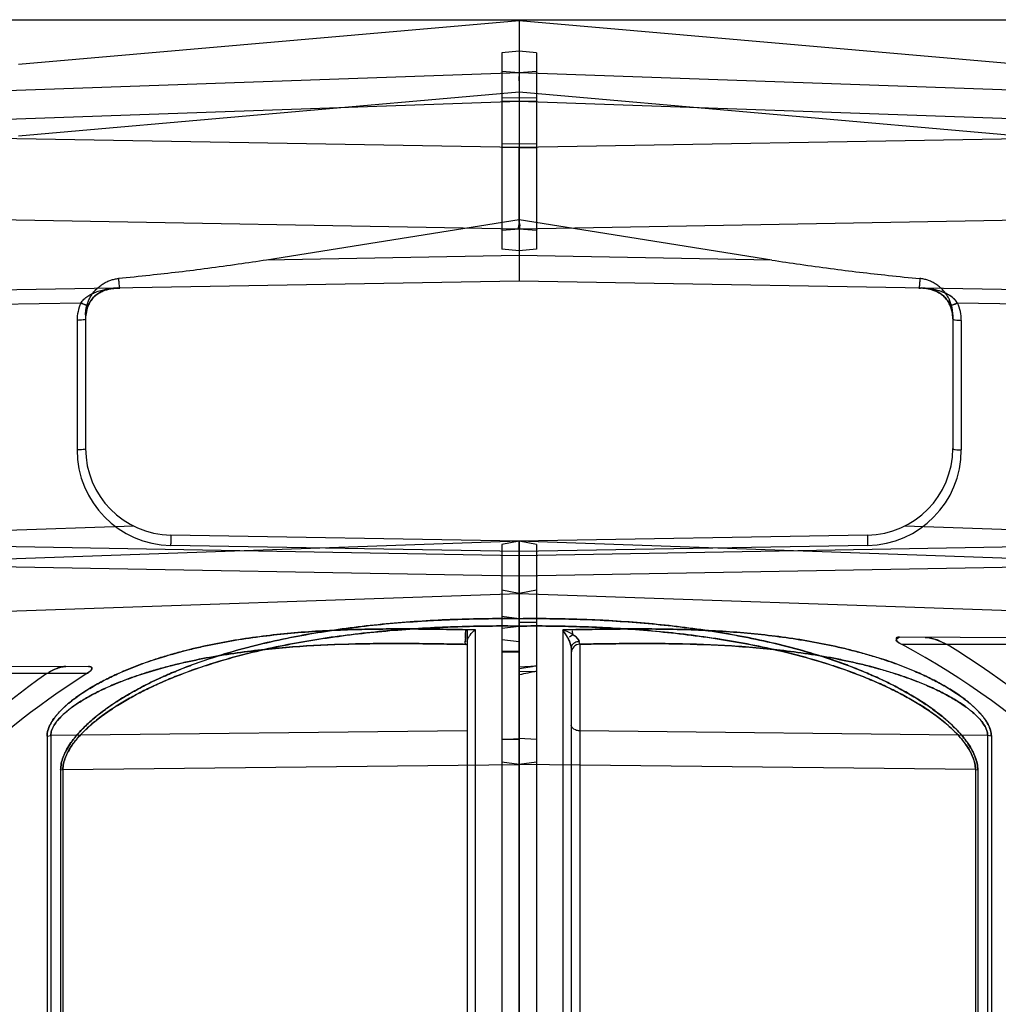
# Model space of a CAD drawing. Header units: millimetres. Extents: x 0 to 297, y 0 to 210.
# Tile 330 of 499: x 144.658 to 145.053, y 160.151 to 160.548. Entities that reach past the tile are written whole.
import ezdxf

# ---------------------------------------------------------------- set-up
doc = ezdxf.new("R2010")
doc.units = ezdxf.units.MM
doc.header["$LTSCALE"] = 16.335
for name, color, linetype in [('INTFCLR_1', 7, 'CONTINUOUS'), ('INTFCLR_144815', 7, 'CONTINUOUS'), ('INTFCLR_72935', 7, 'CONTINUOUS')]:
    doc.layers.add(name, color=color, linetype=linetype)

msp = doc.modelspace()

# ---------------------------------------------------------------- linework, layer by layer
at = {"layer": 'INTFCLR_1', "color": 6, "linetype": 'Continuous'}
for p, q in [((144.8596077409, 160.5479370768), (144.8596077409, 160.4429370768)), ((144.8526077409, 160.5350746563), (144.8526078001, 160.4558035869)), ((144.8596087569, 160.5356754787), (144.8526088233, 160.5350622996)), ((144.8596077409, 160.5260934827), (144.8596077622, 160.5246358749)), ((144.859607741, 160.5236643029), (144.8596077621, 160.5254492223)), ((144.859607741, 160.5236643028), (144.8596077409, 160.5199421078)), ((144.8596077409, 160.5199421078), (144.8596077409, 160.5153751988)), ((144.8596087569, 160.5168925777), (144.8526088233, 160.516786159)), ((144.859607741, 160.484678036), (144.8596077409, 160.4967834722)), ((144.8596077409, 160.4739324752), (144.859607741, 160.484678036)), ((144.8596077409, 160.4665586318), (144.8596077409, 160.4739324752)), ((144.9615588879, 160.4514317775), (144.8596077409, 160.4677021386)), ((144.8596077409, 160.3379370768), (144.8526077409, 160.336702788)), ((144.8526077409, 160.3367027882), (144.8526077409, 157.0716890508)), ((144.8596077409, 157.0934539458), (144.8596077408, 160.3379370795)), ((144.8596077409, 160.3169242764), (144.8526077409, 160.3181585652)), ((144.8596077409, 160.3169242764), (145.131168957, 160.3074411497)), ((144.8596077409, 160.2973561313), (144.8526077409, 160.2981279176))]:
    msp.add_line(p, q, dxfattribs=at)
at = {"layer": 'INTFCLR_1', "color": 9, "linetype": 'Continuous'}
for p, q in [((145.0617086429, 160.530255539), (144.8596077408, 160.5479370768)), ((144.8596077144, 160.5269367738), (144.8526077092, 160.5275491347)), ((145.0788601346, 160.5192806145), (144.8596077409, 160.5269370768)), ((145.0617086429, 160.5014432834), (144.8596077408, 160.5191248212)), ((144.8596077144, 160.5153750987), (144.8526077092, 160.5154815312)), ((145.0775744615, 160.5077636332), (144.8596077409, 160.5153751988)), ((145.0868704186, 160.500750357), (144.8596077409, 160.4967834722)), ((144.8596076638, 160.4967833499), (144.8526076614, 160.4968896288)), ((144.8596079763, 160.4983024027), (144.8526079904, 160.498196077)), ((145.1218946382, 160.4685153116), (144.8596077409, 160.4639370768)), ((144.8596075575, 160.4639391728), (144.8526075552, 160.463326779)), ((144.8596080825, 160.4551909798), (144.8526080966, 160.4558035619)), ((144.9615588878, 160.4514317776), (144.8596077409, 160.4532113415)), ((145.0977299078, 160.4387806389), (144.859607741, 160.4429370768)), ((145.0977299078, 160.4329970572), (145.0365597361, 160.4340647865)), ((145.0346077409, 160.4293063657), (145.0346077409, 160.3753861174)), ((145.0380466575, 160.4270811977), (145.0380466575, 160.3747784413)), ((145.0936581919, 160.3413079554), (145.0151937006, 160.3440479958)), ((145.0002185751, 160.340391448), (144.859607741, 160.3379370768)), ((145.0002185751, 160.3403914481), (145.0002068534, 160.3368929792)), ((145.1261488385, 160.3286292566), (144.859607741, 160.3379370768)), ((145.0977299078, 160.3362950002), (144.8596077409, 160.3321385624)), ((145.0002185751, 160.3362843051), (144.859607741, 160.3338299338)), ((145.0977299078, 160.3280807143), (144.8596077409, 160.3239242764)), ((144.8596077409, 160.3067067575), (144.8526077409, 160.3076153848)), ((144.8526077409, 160.3028880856), (144.8596077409, 160.3037292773)), ((144.8793144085, 160.2988323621), (144.8772536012, 160.3022627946)), ((144.8772536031, 160.3022627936), (144.8772536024, 160.0835151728)), ((144.8811549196, 160.3022627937), (144.8772536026, 160.3022627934)), ((144.8812362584, 160.3002592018), (144.8798851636, 160.2992373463)), ((144.8812360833, 160.3002582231), (144.8798869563, 160.2992396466)), ((144.8812485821, 160.3002872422), (144.8811866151, 160.3018290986)), ((144.8812482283, 160.3002854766), (144.8812358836, 160.300257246)), ((144.8840465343, 160.2964092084), (144.8838191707, 160.2974773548)), ((144.8840466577, 160.2964092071), (144.8838193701, 160.2974773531)), ((144.8840466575, 160.2964108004), (144.8840466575, 160.0862907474)), ((145.1693073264, 160.298671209), (145.0131419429, 160.2992163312)), ((145.1716667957, 160.2962522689), (145.0141342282, 160.2962522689)), ((144.8526077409, 160.2936407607), (144.8596077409, 160.2936407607)), ((144.8596077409, 160.2934952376), (144.8526077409, 160.2934952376)), ((144.8526077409, 160.2933460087), (144.8596077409, 160.2933460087)), ((144.8806077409, 160.2950355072), (144.8806077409, 160.0897902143)), ((145.0486589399, 160.2595969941), (144.8840466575, 160.2614883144)), ((144.8526077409, 160.2579718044), (144.8596077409, 160.2583749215)), ((144.8596077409, 160.2579718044), (144.8526077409, 160.2579718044)), ((145.0486589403, 160.2595969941), (145.0486589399, 160.1015885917)), ((145.0501730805, 160.2593508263), (145.04865894, 160.2595969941)), ((145.0501730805, 160.2593508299), (145.0486589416, 160.2595969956)), ((145.0501730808, 160.2593508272), (145.0501730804, 160.1014985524)), ((144.8596077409, 160.2479440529), (144.8526077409, 160.2487565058)), ((145.0437571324, 160.2458282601), (144.8596077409, 160.2479440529)), ((145.0437571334, 160.2458282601), (145.0437571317, 160.0965524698)), ((145.0437571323, 160.2458282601), (145.0446863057, 160.2456736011)), ((145.0446863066, 160.2456736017), (145.0446863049, 160.0964959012))]:
    msp.add_line(p, q, dxfattribs=at)
at = {"layer": 'INTFCLR_1', "color": 7, "linetype": 'Continuous'}
for p, q in [((145.0211012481, 160.4401249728), (145.0210496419, 160.4401266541)), ((145.0210496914, 160.4401266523), (145.0211012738, 160.4401249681)), ((145.0289447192, 160.2978718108), (145.0322911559, 160.2962522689))]:
    msp.add_line(p, q, dxfattribs=at)
at = {"layer": 'INTFCLR_1', "color": 6, "linetype": 'Continuous'}
for centre, radius, start, end in [((144.1088791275, 160.4943520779), 0.7507325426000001, 359.8145763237, 0.1855639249), ((144.1892841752, 160.4882954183), 0.6703333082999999, 359.6908079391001, 0.3100229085), ((144.8604383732, 160.0104661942), 0.3244935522, 31.6735654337, 61.7286199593), ((144.8588253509, 160.010465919), 0.3343114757, 30.6411477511, 58.7432028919)]:
    msp.add_arc(centre, radius, start, end, dxfattribs=at)
at = {"layer": 'INTFCLR_1', "color": 9, "linetype": 'Continuous'}
for centre, radius, start, end in [((145.0214822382, 160.4762210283), 0.0361039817, 268.9999012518, 269.935436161), ((145.0206926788, 160.4276807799), 0.0139151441, 0.0333269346, 23.8641487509), ((145.020865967, 160.4270729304), 0.0171806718, 0.02757071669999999, 24.0138303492), ((144.9996077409, 160.3753861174), 0.035, 270.9999999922, 359.9999999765), ((144.9995465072, 160.3747785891), 0.0385001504, 271.000219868, 359.9997800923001), ((145.166345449, 160.339787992), 0.1661638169, 180.9982943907, 181.2082134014), ((144.8557264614, 160.2869962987), 0.0263909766, 26.6467827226, 35.3432889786), ((144.8841076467, 160.2929098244), 0.0034999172, 90.998478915, 179.9971500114)]:
    msp.add_arc(centre, radius, start, end, dxfattribs=at)
at = {"layer": 'INTFCLR_1', "color": 7, "linetype": 'Continuous'}
msp.add_arc((145.021628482, 160.4423732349), 0.0022638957, 265.2637529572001, 268.9988044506, dxfattribs=at)
at = {"layer": 'INTFCLR_1', "color": 6, "linetype": 'Continuous'}
for points in [[(144.8596077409, 160.4665586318), (144.8596093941, 160.4660011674), (144.8601653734, 160.4648959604), (144.8596079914, 160.4648862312)], [(144.8596077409, 160.4639370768), (144.8601690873, 160.4639468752), (144.8596095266, 160.4650599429), (144.8596078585, 160.4656213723)]]:
    msp.add_open_spline(points, degree=3, dxfattribs=at)
for points, knots in [([(144.9615588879, 160.4514317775), (144.9653671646, 160.4508240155), (144.9732472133, 160.4496288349), (144.9850630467, 160.4480067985), (144.9969507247, 160.4465307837), (145.0089915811, 160.4451764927), (145.0171104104, 160.444354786), (145.021342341, 160.4439498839)], [0, 0, 0, 0, 0.1919941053, 0.3967780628, 0.5937498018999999, 0.7883513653, 1, 1, 1, 1]), ([(145.0346077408, 160.4293063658), (145.0346077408, 160.4298520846), (145.0345439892, 160.430948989), (145.0342580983, 160.4325783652), (145.0337846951, 160.4341776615), (145.0331280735, 160.4357238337), (145.0322964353, 160.4371946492), (145.0313013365, 160.4385677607), (145.0301572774, 160.4398224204), (145.0288835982, 160.4409382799), (145.0275004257, 160.4418993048), (145.0260312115, 160.4426916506), (145.0245003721, 160.4433054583), (145.0229337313, 160.4437353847), (145.021871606, 160.4438992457), (145.021342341, 160.4439498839)], [0, 0, 0, 0, 0.0757511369, 0.1521154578, 0.229149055, 0.3067644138, 0.3847925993, 0.4631931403, 0.5416595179, 0.6199921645, 0.6977528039, 0.7749600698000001, 0.851208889, 0.9261973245, 1, 1, 1, 1]), ([(145.0131419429, 160.2992163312), (145.0126852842, 160.2992179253), (145.0113188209, 160.2993113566), (145.0122157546, 160.2969428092), (145.0134263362, 160.2966329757), (145.0141342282, 160.2962522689)], [0, 0, 0, 0, 0.2625252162, 0.5379283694, 1, 1, 1, 1]), ([(145.0141342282, 160.2962522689), (145.0137108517, 160.2964799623), (145.0130195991, 160.296983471), (145.0111451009, 160.297827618), (145.0125185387, 160.2992185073), (145.0131419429, 160.2992163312)], [0, 0, 0, 0, 0.3059971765, 0.6031765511, 1, 1, 1, 1])]:
    msp.add_open_spline(points, degree=3, knots=knots, dxfattribs=at)
at = {"layer": 'INTFCLR_1', "color": 9, "linetype": 'Continuous'}
for points, knots in [([(145.0213423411, 160.4439498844), (145.0213110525, 160.4433967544), (145.0212467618, 160.4424669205), (145.0211455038, 160.4411937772), (145.0210206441, 160.4405957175), (145.0209439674, 160.4401209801), (145.0208520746, 160.4401225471)], [0, 0, 0, 0, 0.4281629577, 0.7391099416, 0.9289714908, 1, 1, 1, 1]), ([(145.0334182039, 160.4333104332), (145.0333607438, 160.4330257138), (145.0352927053, 160.4335076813), (145.0358220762, 160.4337482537), (145.0365597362, 160.4340647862)], [0, 0, 0, 0, 0.2657053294, 1, 1, 1, 1]), ([(145.0365597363, 160.4340647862), (145.0361683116, 160.4338968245), (145.0352018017, 160.4335569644), (145.0345149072, 160.4332014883), (145.0333865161, 160.4331534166), (145.0334182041, 160.4333104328)], [0, 0, 0, 0, 0.3869246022, 0.8544903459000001, 1, 1, 1, 1]), ([(145.0346077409, 160.4276888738), (145.0346077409, 160.4275797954), (145.0350320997, 160.4273659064), (145.0360939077, 160.427161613), (145.0372326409, 160.427083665), (145.0380466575, 160.4270811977)], [0, 0, 0, 0, 0.091945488, 0.3138374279, 1, 1, 1, 1]), ([(145.0346077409, 160.3753861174), (145.0346077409, 160.375277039), (145.0350320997, 160.3750631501), (145.0360939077, 160.3748588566), (145.0372326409, 160.3747809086), (145.0380466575, 160.3747784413)], [0, 0, 0, 0, 0.0919454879, 0.3138374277, 1, 1, 1, 1]), ([(145.0446863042, 160.2456736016), (145.0446863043, 160.2465291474), (145.0444934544, 160.2482951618), (145.0438571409, 160.2504551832), (145.0431390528, 160.2521904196), (145.0422693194, 160.2539583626), (145.0409628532, 160.2561199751), (145.0391261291, 160.2586128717), (145.036352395, 160.261837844), (145.0332381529, 160.2648362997), (145.0299102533, 160.2676282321), (145.0264537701, 160.2702955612), (145.0219624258, 160.2733904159), (145.0163630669, 160.2767813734), (145.0115545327, 160.2793729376), (145.0076361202, 160.2813209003), (145.0036791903, 160.2831866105), (144.9986735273, 160.2853698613), (144.9925841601, 160.2877745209), (144.9843962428, 160.2907079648), (144.9740505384, 160.293908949), (144.9615073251, 160.2971104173), (144.9488726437, 160.2997526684), (144.931889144, 160.3026232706), (144.9147286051, 160.3046170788), (144.899625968, 160.3057227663), (144.8909433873, 160.3061851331), (144.878328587, 160.3066942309), (144.8678766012, 160.3068046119), (144.8596077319, 160.3067067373)], [0, 0, 0, 0, 0.0125306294, 0.0258229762, 0.0328469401, 0.0400196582, 0.0546626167, 0.0697679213, 0.0853227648, 0.1169186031, 0.1329383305, 0.1489372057, 0.1808475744, 0.2127632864, 0.2447702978, 0.2608206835, 0.2768506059, 0.3088399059, 0.3407853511, 0.372722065, 0.4362091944, 0.4993123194, 0.5622591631, 0.6252091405, 0.7515390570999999, 0.8150897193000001, 0.8469835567, 0.8788827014, 1, 1, 1, 1]), ([(145.0437571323, 160.2458282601), (145.0437571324, 160.2466417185), (145.0435645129, 160.2483238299), (145.042931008, 160.2503757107), (145.0422172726, 160.2520232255), (145.0413510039, 160.2537053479), (145.0400497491, 160.2557614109), (145.0382226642, 160.2581299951), (145.0354598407, 160.2611983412), (145.0323624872, 160.2640458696), (145.0290559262, 160.2666956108), (145.0256152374, 160.2692315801), (145.0211452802, 160.2721727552), (145.0155762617, 160.2753928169), (145.0107955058, 160.277852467), (145.0068992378, 160.2797013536), (145.0029618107, 160.2814732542), (144.9979811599, 160.2835461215), (144.9919240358, 160.2858279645), (144.9837762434, 160.2886119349), (144.973482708, 160.2916477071), (144.9610067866, 160.2946809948), (144.948439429, 160.2971825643), (144.9315421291, 160.299898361), (144.9144736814, 160.301779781), (144.8994531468, 160.3028196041), (144.8908163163, 160.3032530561), (144.8782545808, 160.3037290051), (144.8678455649, 160.3038273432), (144.8596077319, 160.3037292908)], [0, 0, 0, 0, 0.0120583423, 0.0248906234, 0.0316939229, 0.0386572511, 0.05291935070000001, 0.0676898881, 0.0829516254, 0.1140792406, 0.129913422, 0.1457552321, 0.1774226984, 0.2091717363, 0.2410729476, 0.2570897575, 0.2730976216, 0.3050734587, 0.3370406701, 0.3690290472, 0.4326916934, 0.4960437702, 0.5592939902, 0.6225881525, 0.7496921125, 0.8136577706, 0.8457639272, 0.8778774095, 1, 1, 1, 1]), ([(144.8596077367, 160.3037292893), (144.8677807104, 160.3038265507), (144.8845374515, 160.3036707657), (144.9098587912, 160.3022777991), (144.9290920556, 160.3001744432), (144.9418565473, 160.2982410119), (144.9503360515, 160.2968029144), (144.9608514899, 160.294715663), (144.9733291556, 160.291688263), (144.9856411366, 160.2880659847), (144.9957347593, 160.2844709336), (145.0026823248, 160.2815933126), (145.0066264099, 160.2798271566), (145.0106136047, 160.2779443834), (145.0135755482, 160.2764247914), (145.0155433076, 160.2753507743)], [0, 0, 0, 0, 0.1532292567, 0.3140359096, 0.475243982, 0.5156889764, 0.5560517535, 0.6364715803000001, 0.7166121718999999, 0.7966759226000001, 0.8769644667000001, 0.9173407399, 0.9376225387, 0.9579733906, 1, 1, 1, 1]), ([(144.8596077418, 160.3067067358), (144.8678114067, 160.3068038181), (144.8846459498, 160.3066287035), (144.9100915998, 160.3051445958), (144.9294243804, 160.3029159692), (144.9422520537, 160.3008721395), (144.950777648, 160.2993520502), (144.9613512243, 160.2971470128), (144.9738961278, 160.293951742), (144.986275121, 160.2901309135), (144.9964192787, 160.2863424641), (145.0033982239, 160.2833130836), (145.0073618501, 160.2814534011), (145.0113012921, 160.2795045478), (145.0161407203, 160.2769085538), (145.0217775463, 160.2735100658), (145.0262993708, 160.2704075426), (145.0297789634, 160.267733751), (145.0331227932, 160.2649405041), (145.0362500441, 160.2619439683), (145.0387066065, 160.259105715), (145.0399955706, 160.2574332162), (145.0411823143, 160.2557521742), (145.0422342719, 160.2540222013), (145.0431149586, 160.2522436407), (145.0438435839, 160.2504960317), (145.0444902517, 160.2483178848), (145.044686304, 160.2465351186), (145.0446863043, 160.2456736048)], [0, 0, 0, 0, 0.120163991, 0.2464820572, 0.3731764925, 0.4049789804, 0.4367255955, 0.5000102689, 0.5631300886, 0.6262631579, 0.6896739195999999, 0.7216122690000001, 0.7376707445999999, 0.7537953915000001, 0.7859823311, 0.8180740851, 0.8501564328, 0.8662396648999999, 0.8823299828, 0.9139626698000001, 0.929532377, 0.9372661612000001, 0.9448807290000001, 0.9596659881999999, 0.9668586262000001, 0.973931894, 0.9873817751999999, 1, 1, 1, 1]), ([(144.881154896, 160.3022627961), (144.8846414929, 160.3023311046), (144.8900650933, 160.3024303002), (144.8974213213, 160.3025276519), (144.9051367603, 160.3025919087), (144.9147395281, 160.3025829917), (144.9300039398, 160.3023043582), (144.948974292, 160.3013306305), (144.967828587, 160.2991837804), (144.982782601, 160.2965474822), (144.9920916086, 160.2944524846), (144.9995004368, 160.2924648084), (145.0050396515, 160.2908015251), (145.0105377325, 160.2889551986), (145.0159814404, 160.2869088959), (145.0213516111, 160.2846429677), (145.0266257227, 160.2821319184), (145.0309171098, 160.2798054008), (145.0342718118, 160.2777740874), (145.0375629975, 160.275615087), (145.0403282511, 160.2735501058), (145.0425569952, 160.2716257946), (145.043982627, 160.2703133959), (145.0453281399, 160.2689382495), (145.0465671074, 160.2674883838), (145.0476984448, 160.2660156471), (145.0489026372, 160.2641198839), (145.0499016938, 160.2617646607), (145.0501730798, 160.2601282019), (145.0501730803, 160.25935083)], [0, 0, 0, 0, 0.057423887, 0.089323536, 0.1211432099, 0.1844761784, 0.2474428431, 0.3725298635, 0.4971307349, 0.5596137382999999, 0.6225011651, 0.65417801, 0.6859124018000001, 0.7177217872, 0.7496639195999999, 0.7816541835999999, 0.81367184, 0.8458167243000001, 0.8619871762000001, 0.8782368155, 0.9106267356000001, 0.9187050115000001, 0.9267171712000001, 0.9425315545, 0.9503463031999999, 0.9581087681, 0.9731032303, 0.9871992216, 1, 1, 1, 1]), ([(145.0501730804, 160.2593508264), (145.0501730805, 160.2601356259), (145.0498966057, 160.2617868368), (145.0488829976, 160.2641582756), (145.0476644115, 160.2660650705), (145.0465207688, 160.2675455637), (145.0452678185, 160.269003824), (145.0439080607, 160.270386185), (145.0424682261, 160.2717047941), (145.0402267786, 160.2736301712), (145.0366638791, 160.2762789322), (145.0324859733, 160.2788911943), (145.0290497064, 160.2808179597), (145.0255722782, 160.2826373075), (145.021167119, 160.2847253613), (145.0140411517, 160.2877195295), (145.0049775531, 160.2909167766), (144.9957512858, 160.2935241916), (144.9883023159, 160.2953053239), (144.980823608, 160.2968945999), (144.9677049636, 160.299202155), (144.9488179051, 160.3013433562), (144.929846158, 160.3023095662), (144.9146175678, 160.3025837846), (144.9031298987, 160.3025930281), (144.8919702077, 160.3024651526), (144.8846392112, 160.3023310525), (144.8811549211, 160.3022627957)], [0, 0, 0, 0, 0.012923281, 0.0271400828, 0.04222897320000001, 0.0500567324, 0.057936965, 0.0738757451, 0.0819472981, 0.0900838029, 0.1225261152, 0.1549228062, 0.1711613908, 0.1873908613, 0.2195415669, 0.2514019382, 0.3146396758, 0.3776589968, 0.4091919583, 0.4407479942, 0.5035483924, 0.6284611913, 0.7534538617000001, 0.8162239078, 0.8792608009, 0.9426132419, 1, 1, 1, 1]), ([(144.8812360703, 160.3002582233), (144.8815591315, 160.3000501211), (144.8823097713, 160.2995230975), (144.8832609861, 160.2986765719), (144.8837962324, 160.2978562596), (144.8838191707, 160.2974773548)], [0, 0, 0, 0, 0.2975858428, 0.7060434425, 1, 1, 1, 1]), ([(144.8838193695, 160.2974773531), (144.8838046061, 160.2977112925), (144.8832446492, 160.2989293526), (144.8821219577, 160.2996875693), (144.8812360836, 160.3002582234)], [0, 0, 0, 0, 0.1819674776, 1, 1, 1, 1]), ([(144.8806077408, 160.2950355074), (144.8806077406, 160.295628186), (144.8801974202, 160.29694423), (144.8796560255, 160.2981640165), (144.8793144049, 160.2988323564)], [0, 0, 0, 0, 0.4412217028, 1, 1, 1, 1]), ([(144.879314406, 160.2988323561), (144.8795734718, 160.298325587), (144.8801210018, 160.2971129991), (144.8806077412, 160.2958085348), (144.8806077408, 160.2950355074)], [0, 0, 0, 0, 0.4240490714, 1, 1, 1, 1]), ([(144.8838193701, 160.2974773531), (144.8832066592, 160.2974420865), (144.8818100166, 160.2971528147), (144.8806077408, 160.2958471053), (144.8806077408, 160.2950355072)], [0, 0, 0, 0, 0.430586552, 1, 1, 1, 1]), ([(144.8840464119, 160.2964092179), (144.8865014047, 160.2964546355), (144.8908773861, 160.2965306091), (144.8971698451, 160.2966176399), (144.9048214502, 160.2966911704), (144.914344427, 160.2967067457), (144.929479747, 160.2965049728), (144.9482811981, 160.2957160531), (144.9669764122, 160.2939154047), (144.9818129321, 160.2916766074), (144.9910476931, 160.2898891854), (144.9983998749, 160.2881872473), (145.0038923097, 160.2867617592), (145.0093437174, 160.2851770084), (145.0147408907, 160.2834182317), (145.0200646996, 160.2814683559), (145.0252925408, 160.279305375), (145.0296618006, 160.2772448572), (145.0322642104, 160.2758664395), (145.0331934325, 160.2753507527)], [0, 0, 0, 0, 0.0484143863, 0.0862958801, 0.1240825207, 0.1992910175, 0.2740583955, 0.4225292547, 0.5702118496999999, 0.6441089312, 0.7183146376, 0.7556065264, 0.7928943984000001, 0.8301845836, 0.8675267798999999, 0.9047991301, 0.94194766, 0.9790457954, 1, 1, 1, 1]), ([(145.0486589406, 160.2595969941), (145.0486589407, 160.2602784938), (145.0483780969, 160.2617264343), (145.0473662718, 160.2637786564), (145.0459013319, 160.2657742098), (145.0441127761, 160.2676703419), (145.0424397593, 160.2691535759), (145.041015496, 160.2702913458), (145.0387817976, 160.2719647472), (145.0352376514, 160.2742591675), (145.0311071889, 160.2765075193), (145.0277062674, 160.2781672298), (145.0242537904, 160.2797384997), (145.0198818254, 160.2815392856), (145.0128061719, 160.2841197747), (145.0038122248, 160.2868666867), (144.9946761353, 160.2890956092), (144.9872958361, 160.2906153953), (144.979875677, 160.2919704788), (144.9668538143, 160.2939309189), (144.9481261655, 160.2957266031), (144.9293233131, 160.2965090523), (144.9142234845, 160.2967071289), (144.9028311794, 160.2966872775), (144.8927668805, 160.2965634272), (144.8864992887, 160.2964545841), (144.8840466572, 160.296409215)], [0, 0, 0, 0, 0.0116832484, 0.0247798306, 0.0389650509, 0.0539696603, 0.0693889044, 0.07725484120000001, 0.08521704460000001, 0.1172296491, 0.1495141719, 0.1657860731, 0.1820982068, 0.214536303, 0.2468151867, 0.3111873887, 0.375632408, 0.4079607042, 0.4403565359, 0.5049332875, 0.6336582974, 0.7626487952, 0.8274519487, 0.8925358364, 0.957946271, 1, 1, 1, 1]), ([(145.0155433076, 160.2753507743), (145.0173657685, 160.2743560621), (145.0210262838, 160.2722438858), (145.0254616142, 160.2693379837), (145.0289253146, 160.266795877), (145.0322477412, 160.264144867), (145.0353580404, 160.2612991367), (145.0378067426, 160.2585967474), (145.0390900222, 160.257005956), (145.0402693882, 160.2554099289), (145.0413161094, 160.2537660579), (145.0421932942, 160.2520738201), (145.0429174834, 160.2504146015), (145.0435613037, 160.2483455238), (145.0437571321, 160.2466474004), (145.0437571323, 160.2458282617)], [0, 0, 0, 0, 0.1470710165, 0.2992212, 0.3753266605, 0.4513303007, 0.600262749, 0.6732704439, 0.7094453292, 0.7449969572, 0.8138178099, 0.8471874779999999, 0.8799279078, 0.9419763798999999, 1, 1, 1, 1]), ([(145.0331934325, 160.2753507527), (145.0339117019, 160.2749521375), (145.0362398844, 160.2736140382), (145.0388823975, 160.2718955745), (145.0411035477, 160.2702229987), (145.0425137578, 160.2690905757), (145.0441690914, 160.2676152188), (145.045938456, 160.2657290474), (145.047385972, 160.2637452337), (145.048383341, 160.2617068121), (145.0486589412, 160.2602720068), (145.0486589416, 160.2595969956)], [0, 0, 0, 0, 0.1078661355, 0.3526067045, 0.413137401, 0.4729233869, 0.5900647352, 0.7039954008, 0.8119298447, 0.9113646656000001, 1, 1, 1, 1]), ([(144.8840466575, 160.2614883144), (144.88346208, 160.2614950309), (144.8820451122, 160.261674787), (144.8806077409, 160.2629182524), (144.8806077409, 160.2637917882)], [0, 0, 0, 0, 0.4009295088, 1, 1, 1, 1])]:
    msp.add_open_spline(points, degree=3, knots=knots, dxfattribs=at)
at = {"layer": 'INTFCLR_1', "color": 7, "linetype": 'Continuous'}
for points, knots in [([(145.0210496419, 160.4401266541), (145.0220324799, 160.4401928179), (145.0238977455, 160.4399561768), (145.026288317, 160.4394464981), (145.0282070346, 160.438692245), (145.0297772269, 160.4378057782), (145.0312298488, 160.4366220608), (145.0324921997, 160.4351164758), (145.0331410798, 160.4339382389), (145.0334182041, 160.4333104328)], [0, 0, 0, 0, 0.1973369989, 0.3725063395, 0.489238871, 0.6087701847, 0.7324162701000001, 0.8625240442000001, 1, 1, 1, 1]), ([(145.0334182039, 160.4333104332), (145.0331418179, 160.4339365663), (145.0324945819, 160.4351124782), (145.0312371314, 160.4366143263), (145.0297874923, 160.4377986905), (145.0282167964, 160.4386881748), (145.0265658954, 160.4393374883), (145.0241955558, 160.43992836), (145.0223239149, 160.4402126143), (145.0210496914, 160.4401266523)], [0, 0, 0, 0, 0.1371246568, 0.2670619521, 0.3900797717, 0.5100963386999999, 0.6273760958, 0.7441272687, 1, 1, 1, 1]), ([(145.0365597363, 160.4340647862), (145.0362072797, 160.4346169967), (145.0353202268, 160.4356274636), (145.033747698, 160.4369067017), (145.0319407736, 160.437926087), (145.0299969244, 160.4387225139), (145.0279548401, 160.4393163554), (145.0258454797, 160.4397456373), (145.0235544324, 160.4400156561), (145.0219644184, 160.4401446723), (145.0211012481, 160.4401249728)], [0, 0, 0, 0, 0.1142461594, 0.2320231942, 0.3523171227, 0.4745502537, 0.5976511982, 0.7226794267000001, 0.8494293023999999, 1, 1, 1, 1]), ([(145.0334181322, 160.4333104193), (145.0331404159, 160.4339415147), (145.0324473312, 160.4351966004), (145.0310071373, 160.4368689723), (145.0292844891, 160.4381382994), (145.0275945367, 160.4389562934), (145.0260199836, 160.4394905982), (145.0244862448, 160.4398431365), (145.0229317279, 160.440050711), (145.0219207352, 160.4401137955), (145.0214416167, 160.4401171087)], [0, 0, 0, 0, 0.1418309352, 0.2928806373, 0.450435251, 0.5783302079, 0.6776773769, 0.7919344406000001, 0.9014421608, 1, 1, 1, 1]), ([(145.0365597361, 160.4340647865), (145.0361808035, 160.434636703), (145.0352239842, 160.4357464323), (145.0334262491, 160.43713376), (145.0314817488, 160.438139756), (145.0296543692, 160.4388230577), (145.0280038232, 160.4392938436), (145.0264336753, 160.4396267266), (145.02475716, 160.4398894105), (145.0231651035, 160.4400430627), (145.0220641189, 160.4401013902), (145.0215889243, 160.4401096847)], [0, 0, 0, 0, 0.1231390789, 0.2604740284, 0.4052684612, 0.5143141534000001, 0.610241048, 0.7130692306, 0.8022058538, 0.9146955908, 1, 1, 1, 1]), ([(145.0233985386, 160.2991805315), (145.0239643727, 160.2991810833), (145.0253013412, 160.2989996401), (145.0270615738, 160.2985445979), (145.028709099, 160.2979768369), (145.0303810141, 160.297290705), (145.0315744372, 160.2966907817), (145.032291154, 160.2962522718)], [0, 0, 0, 0, 0.1797821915, 0.4258361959, 0.5771608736, 0.7330366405, 1, 1, 1, 1]), ([(145.0289565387, 160.2978672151), (145.0284998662, 160.2980442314), (145.0274403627, 160.2984236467), (145.0256004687, 160.2989342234), (145.0241853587, 160.2991777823), (145.0233985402, 160.2991805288)], [0, 0, 0, 0, 0.256308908, 0.5882441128, 1, 1, 1, 1])]:
    msp.add_open_spline(points, degree=3, knots=knots, dxfattribs=at)
at = {"layer": 'INTFCLR_1', "color": 9, "linetype": 'Continuous'}
msp.add_open_spline([(144.8812485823, 160.3002872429), (144.8800014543, 160.3010944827), (144.8786455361, 160.3017436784), (144.8772536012, 160.3022627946)], degree=3, dxfattribs=at)
at = {"layer": 'INTFCLR_144815', "color": 6, "linetype": 'Continuous'}
msp.add_line((144.1666077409, 160.5483959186), (145.4753831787, 160.5483959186), dxfattribs=at)
at = {"layer": 'INTFCLR_72935', "color": 9, "linetype": 'Continuous'}
for p, q in [((144.859607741, 160.5479370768), (144.6575068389, 160.530255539)), ((144.8596077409, 160.5269370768), (144.640355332, 160.519280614)), ((144.8666077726, 160.5275491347), (144.8596077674, 160.5269367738)), ((144.859607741, 160.5191248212), (144.6575068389, 160.5014432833)), ((144.8596077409, 160.5153751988), (144.6416410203, 160.5077636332)), ((144.8666077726, 160.5154814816), (144.8596077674, 160.5153751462)), ((144.8596077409, 160.4967834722), (144.6323450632, 160.500750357)), ((144.8666074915, 160.4981960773), (144.8596075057, 160.4983024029)), ((144.8596078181, 160.4967833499), (144.8666078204, 160.4968896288)), ((144.8596077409, 160.4639370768), (144.5973208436, 160.4685153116)), ((144.8666079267, 160.4633267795), (144.8596079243, 160.4639391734)), ((144.8666073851, 160.4558035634), (144.8596073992, 160.4551909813)), ((144.8596077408, 160.4532113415), (144.757635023, 160.4514314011)), ((144.8596077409, 160.4429370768), (144.6214855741, 160.4387806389)), ((144.6826553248, 160.4340647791), (144.6214855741, 160.4329970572)), ((144.6811688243, 160.4270820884), (144.6811688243, 160.3747784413)), ((144.6846077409, 160.4293076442), (144.6846077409, 160.3753861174)), ((144.7040217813, 160.3440479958), (144.6255572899, 160.3413079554)), ((144.8596077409, 160.3379370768), (144.7189969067, 160.340391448)), ((144.7189969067, 160.3403914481), (144.7190086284, 160.3368929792)), ((144.8596077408, 160.3379370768), (144.5930666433, 160.3286292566)), ((144.8596077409, 160.3321385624), (144.6214855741, 160.3362950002)), ((144.8596077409, 160.3338299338), (144.7189969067, 160.3362843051)), ((144.8596077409, 160.3239242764), (144.6214855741, 160.3280807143)), ((144.8419618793, 160.3022627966), (144.8380605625, 160.3022627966)), ((144.8419618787, 160.0835151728), (144.8419618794, 160.3022627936)), ((144.8386077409, 160.296350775), (144.838204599, 160.296350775)), ((144.685113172, 160.2845772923), (144.5372467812, 160.2845772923)), ((144.6857743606, 160.2874704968), (144.5394087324, 160.2869595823)), ((144.8666077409, 160.2876002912), (144.8596077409, 160.2871772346)), ((144.8666077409, 160.2854395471), (144.8596077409, 160.2852055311)), ((144.8386077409, 160.261527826), (144.6705565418, 160.2595969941)), ((144.6690424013, 160.2593508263), (144.6705565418, 160.2595969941)), ((144.6690424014, 160.2593508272), (144.669042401, 160.1014985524)), ((144.6705565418, 160.259596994), (144.6705565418, 160.1015885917)), ((144.8666077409, 160.2579718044), (144.8596077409, 160.2583749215)), ((144.8666077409, 160.2487565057), (144.8596077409, 160.2479440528)), ((144.674529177, 160.2456736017), (144.6745291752, 160.0964959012)), ((144.6745291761, 160.2456736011), (144.6754583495, 160.2458282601)), ((144.6754583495, 160.2458282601), (144.8596077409, 160.2479440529)), ((144.6754583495, 160.24582826), (144.6754583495, 160.0965524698))]:
    msp.add_line(p, q, dxfattribs=at)
at = {"layer": 'INTFCLR_72935', "color": 6, "linetype": 'Continuous'}
for p, q in [((144.8596077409, 160.5479370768), (144.8596077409, 160.4429370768)), ((144.8666066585, 160.5350622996), (144.8596067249, 160.5356754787)), ((144.8666077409, 160.5350746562), (144.866607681, 160.4558035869)), ((144.859607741, 160.5260934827), (144.8596077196, 160.5246358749)), ((144.8596077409, 160.5236643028), (144.8596077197, 160.5254492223)), ((144.8596077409, 160.5236643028), (144.859607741, 160.5199421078)), ((144.859607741, 160.5199421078), (144.8596077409, 160.5153751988)), ((144.8666066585, 160.516786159), (144.8596067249, 160.5168925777)), ((144.8596077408, 160.484678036), (144.8596077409, 160.4967834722)), ((144.8596077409, 160.4739324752), (144.8596077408, 160.484678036)), ((144.8596077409, 160.4665586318), (144.8596077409, 160.4739324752)), ((144.8596077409, 160.4677052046), (144.757635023, 160.4514314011)), ((144.8596077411, 160.3379370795), (144.8596072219, 157.0704547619)), ((144.8666077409, 160.3367027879), (144.8596077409, 160.3379370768)), ((144.8666077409, 160.3367027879), (144.8666077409, 157.0716890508)), ((144.5880465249, 160.3074411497), (144.8596077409, 160.3169242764)), ((144.8666077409, 160.3181585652), (144.8596077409, 160.3169242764)), ((144.8386077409, 160.3022627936), (144.8386077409, 160.0834566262))]:
    msp.add_line(p, q, dxfattribs=at)
at = {"layer": 'INTFCLR_72935', "color": 7, "linetype": 'Continuous'}
for p, q in [((144.6981635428, 160.4401266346), (144.6981113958, 160.4401249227)), ((144.6718840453, 160.2861671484), (144.669825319, 160.2851049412))]:
    msp.add_line(p, q, dxfattribs=at)
at = {"layer": 'INTFCLR_72935', "color": 6, "linetype": 'Continuous'}
for centre, radius, start, end in [((145.6103363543, 160.4943520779), 0.7507325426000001, 179.8144360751, 180.1854236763), ((145.5299313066, 160.4882954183), 0.6703333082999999, 179.6899770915, 180.3091920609), ((144.8638633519, 158.7785683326), 1.5266731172, 89.8970034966, 90.1597125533), ((144.8638707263, 158.7636363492), 1.5416050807, 89.89827519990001, 90.1584396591), ((144.8603903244, 160.0104661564), 0.334311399, 124.9224633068, 149.3589041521), ((144.858777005, 160.0104665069), 0.3244931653, 122.3564437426, 148.3264719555)]:
    msp.add_arc(centre, radius, start, end, dxfattribs=at)
at = {"layer": 'INTFCLR_72935', "color": 7, "linetype": 'Continuous'}
msp.add_arc((144.6975843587, 160.4423732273), 0.0022639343, 271.0012117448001, 274.7496071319, dxfattribs=at)
at = {"layer": 'INTFCLR_72935', "color": 9, "linetype": 'Continuous'}
for centre, radius, start, end in [((144.6977332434, 160.4762210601), 0.0361040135, 270.0612127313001, 271.0000982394), ((144.6983497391, 160.4270738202), 0.0171808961, 155.9897784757, 179.9724267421), ((144.6985231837, 160.4276816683), 0.0139155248, 156.139602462, 179.9666643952), ((144.7196077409, 160.3753861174), 0.035, 180, 268.9999999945), ((144.7196689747, 160.3747785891), 0.0385001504, 180.00021996, 268.9997800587), ((144.5528715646, 160.3397879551), 0.1661622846, 358.7917881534, 359.0017091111), ((145.0558121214, 159.0972358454), 1.2053370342, 99.0311940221, 99.36827590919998), ((144.9993686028, 159.626841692), 0.6718959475, 101.3961458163, 102.0057398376)]:
    msp.add_arc(centre, radius, start, end, dxfattribs=at)
at = {"layer": 'INTFCLR_72935', "color": 6, "linetype": 'Continuous'}
for points in [[(144.8596077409, 160.4639370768), (144.8590463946, 160.4639468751), (144.8596059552, 160.4650599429), (144.8596076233, 160.4656213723)], [(144.8596077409, 160.4665586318), (144.8596060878, 160.4660011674), (144.8590501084, 160.4648959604), (144.8596074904, 160.4648862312)]]:
    msp.add_open_spline(points, degree=3, dxfattribs=at)
for points, knots in [([(144.7576350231, 160.4514314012), (144.7538281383, 160.4508238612), (144.7459510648, 160.449629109), (144.7341395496, 160.4480075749), (144.7222560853, 160.4465319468), (144.7102194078, 160.4451779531), (144.7021034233, 160.444356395), (144.6978730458, 160.4439515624)], [0, 0, 0, 0, 0.1919926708, 0.3967704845, 0.5937460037, 0.7883528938, 1, 1, 1, 1]), ([(144.684607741, 160.4293076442), (144.684607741, 160.4298533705), (144.6846714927, 160.4309502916), (144.6849573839, 160.4325796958), (144.6854307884, 160.4341790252), (144.6860874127, 160.4357252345), (144.686919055, 160.4371960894), (144.6879141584, 160.4385692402), (144.6890582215, 160.4398239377), (144.6903319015, 160.4409398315), (144.6917150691, 160.4419008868), (144.6931842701, 160.4426932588), (144.6947150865, 160.4433070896), (144.6962816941, 160.4437370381), (144.6973437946, 160.4439009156), (144.6978730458, 160.4439515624)], [0, 0, 0, 0, 0.0757515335, 0.1521164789, 0.2291509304, 0.3067673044, 0.3847965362, 0.4631980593, 0.5416651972, 0.6199983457, 0.6977589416, 0.7749656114, 0.8512132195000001, 0.9261997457, 1, 1, 1, 1]), ([(144.8386077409, 160.2974173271), (144.8386077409, 160.2979494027), (144.8389768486, 160.2989215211), (144.840059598, 160.3006032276), (144.8411380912, 160.3016653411), (144.8419618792, 160.3022627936)], [0, 0, 0, 0, 0.2646700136, 0.4937997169, 1, 1, 1, 1]), ([(144.685113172, 160.2845772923), (144.6855628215, 160.2848621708), (144.686260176, 160.2853821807), (144.6878424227, 160.2867789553), (144.6863279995, 160.2874724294), (144.6857743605, 160.2874704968)], [0, 0, 0, 0, 0.3432137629, 0.6430233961, 1, 1, 1, 1]), ([(144.6857743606, 160.2874704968), (144.686245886, 160.2874721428), (144.6876707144, 160.2873318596), (144.6865159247, 160.2853713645), (144.6856427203, 160.2849127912), (144.685113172, 160.2845772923)], [0, 0, 0, 0, 0.2975304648, 0.6044427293, 1, 1, 1, 1]), ([(144.6857743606, 160.2874704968), (144.686245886, 160.2874721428), (144.6876707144, 160.2873318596), (144.6865159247, 160.2853713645), (144.6856427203, 160.2849127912), (144.685113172, 160.2845772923)], [0, 0, 0, 0, 0.2975304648, 0.6044427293, 1, 1, 1, 1])]:
    msp.add_open_spline(points, degree=3, knots=knots, dxfattribs=at)
at = {"layer": 'INTFCLR_72935', "color": 9, "linetype": 'Continuous'}
for points, knots in [([(144.6978730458, 160.4439515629), (144.6979043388, 160.4433981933), (144.6979686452, 160.4424679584), (144.6980699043, 160.441194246), (144.6981948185, 160.4405959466), (144.698271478, 160.4401209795), (144.6983634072, 160.4401225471)], [0, 0, 0, 0, 0.4281629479, 0.7391115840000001, 0.9289740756, 1, 1, 1, 1]), ([(144.682655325, 160.4340647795), (144.683046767, 160.433896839), (144.6840133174, 160.4335570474), (144.6847002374, 160.4332015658), (144.685828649, 160.4331536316), (144.6857969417, 160.433310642)], [0, 0, 0, 0, 0.3869264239, 0.8544938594, 1, 1, 1, 1]), ([(144.6857969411, 160.4333106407), (144.6858544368, 160.4330259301), (144.6839223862, 160.4335077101), (144.6833930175, 160.4337482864), (144.6826553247, 160.4340647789)], [0, 0, 0, 0, 0.2657007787, 1, 1, 1, 1]), ([(144.6846077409, 160.4276897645), (144.6846077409, 160.4275806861), (144.6841833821, 160.4273667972), (144.6831215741, 160.4271625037), (144.6819828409, 160.4270845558), (144.6811688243, 160.4270820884)], [0, 0, 0, 0, 0.09194548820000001, 0.3138374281, 1, 1, 1, 1]), ([(144.6846077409, 160.3753861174), (144.6846077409, 160.375277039), (144.6841833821, 160.3750631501), (144.6831215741, 160.3748588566), (144.6819828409, 160.3747809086), (144.6811688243, 160.3747784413)], [0, 0, 0, 0, 0.09194548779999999, 0.3138374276, 1, 1, 1, 1]), ([(144.6745291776, 160.2456736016), (144.6745291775, 160.2465291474), (144.6747220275, 160.2482951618), (144.6753583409, 160.2504551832), (144.676076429, 160.2521904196), (144.6769461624, 160.2539583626), (144.6782526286, 160.2561199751), (144.6800893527, 160.2586128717), (144.6828630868, 160.261837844), (144.6859773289, 160.2648362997), (144.6893052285, 160.2676282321), (144.6927617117, 160.2702955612), (144.697253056, 160.2733904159), (144.7028524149, 160.2767813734), (144.7076609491, 160.2793729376), (144.7115793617, 160.2813209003), (144.7155362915, 160.2831866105), (144.7205419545, 160.2853698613), (144.7266313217, 160.2877745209), (144.734819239, 160.2907079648), (144.7451649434, 160.293908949), (144.7577081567, 160.2971104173), (144.7703428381, 160.2997526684), (144.7873263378, 160.3026232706), (144.8044868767, 160.3046170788), (144.8195895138, 160.3057227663), (144.8282720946, 160.3061851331), (144.8408868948, 160.3066942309), (144.8513388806, 160.3068046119), (144.8596077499, 160.3067067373)], [0, 0, 0, 0, 0.0125306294, 0.0258229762, 0.0328469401, 0.0400196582, 0.0546626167, 0.0697679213, 0.0853227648, 0.1169186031, 0.1329383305, 0.1489372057, 0.1808475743, 0.2127632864, 0.2447702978, 0.2608206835, 0.2768506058, 0.3088399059, 0.3407853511, 0.372722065, 0.4362091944, 0.4993123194, 0.5622591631, 0.6252091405, 0.7515390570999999, 0.8150897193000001, 0.8469835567, 0.8788827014, 1, 1, 1, 1]), ([(144.8596077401, 160.3067067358), (144.8514040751, 160.3068038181), (144.834569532, 160.3066287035), (144.809123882, 160.3051445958), (144.7897911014, 160.3029159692), (144.7769634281, 160.3008721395), (144.7684378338, 160.2993520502), (144.7578642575, 160.2971470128), (144.745319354, 160.293951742), (144.7329403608, 160.2901309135), (144.7227962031, 160.2863424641), (144.715817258, 160.2833130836), (144.7118536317, 160.2814534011), (144.7079141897, 160.2795045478), (144.7030747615, 160.2769085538), (144.6974379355, 160.2735100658), (144.692916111, 160.2704075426), (144.6894365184, 160.267733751), (144.6860926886, 160.2649405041), (144.6829654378, 160.2619439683), (144.6805088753, 160.259105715), (144.6792199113, 160.2574332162), (144.6780331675, 160.2557521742), (144.6769812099, 160.2540222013), (144.6761005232, 160.2522436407), (144.675371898, 160.2504960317), (144.6747252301, 160.2483178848), (144.6745291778, 160.2465351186), (144.6745291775, 160.2456736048)], [0, 0, 0, 0, 0.120163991, 0.2464820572, 0.3731764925, 0.4049789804, 0.4367255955, 0.5000102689, 0.5631300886, 0.6262631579, 0.6896739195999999, 0.7216122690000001, 0.7376707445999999, 0.7537953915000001, 0.7859823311, 0.8180740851, 0.8501564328, 0.8662396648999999, 0.8823299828, 0.9139626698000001, 0.929532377, 0.9372661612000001, 0.9448807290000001, 0.9596659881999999, 0.9668586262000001, 0.973931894, 0.9873817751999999, 1, 1, 1, 1]), ([(144.6754583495, 160.2458282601), (144.6754583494, 160.2466417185), (144.6756509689, 160.2483238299), (144.6762844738, 160.2503757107), (144.6769982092, 160.2520232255), (144.677864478, 160.2537053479), (144.6791657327, 160.2557614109), (144.6809928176, 160.2581299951), (144.6837556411, 160.2611983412), (144.6868529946, 160.2640458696), (144.6901595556, 160.2666956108), (144.6936002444, 160.2692315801), (144.6980702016, 160.2721727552), (144.7036392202, 160.2753928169), (144.708419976, 160.277852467), (144.7123162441, 160.2797013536), (144.7162536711, 160.2814732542), (144.7212343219, 160.2835461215), (144.727291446, 160.2858279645), (144.7354392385, 160.2886119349), (144.7457327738, 160.2916477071), (144.7582086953, 160.2946809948), (144.7707760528, 160.2971825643), (144.7876733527, 160.299898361), (144.8047418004, 160.301779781), (144.819762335, 160.3028196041), (144.8283991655, 160.3032530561), (144.840960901, 160.3037290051), (144.851369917, 160.3038273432), (144.85960775, 160.3037292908)], [0, 0, 0, 0, 0.0120583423, 0.0248906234, 0.0316939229, 0.0386572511, 0.05291935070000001, 0.0676898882, 0.0829516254, 0.1140792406, 0.129913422, 0.1457552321, 0.1774226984, 0.2091717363, 0.2410729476, 0.2570897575, 0.2730976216, 0.3050734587, 0.3370406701, 0.3690290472, 0.4326916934, 0.4960437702, 0.5592939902, 0.6225881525, 0.7496921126, 0.8136577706, 0.8457639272, 0.8778774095, 1, 1, 1, 1]), ([(144.8596077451, 160.3037292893), (144.8514347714, 160.3038265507), (144.8346780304, 160.3036707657), (144.8093566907, 160.3022777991), (144.7901234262, 160.3001744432), (144.7773589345, 160.2982410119), (144.7688794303, 160.2968029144), (144.7583639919, 160.294715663), (144.7458863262, 160.291688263), (144.7335743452, 160.2880659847), (144.7234807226, 160.2844709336), (144.716533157, 160.2815933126), (144.7125890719, 160.2798271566), (144.7086018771, 160.2779443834), (144.7056399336, 160.2764247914), (144.7036721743, 160.2753507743)], [0, 0, 0, 0, 0.1532292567, 0.3140359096, 0.475243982, 0.5156889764, 0.5560517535, 0.6364715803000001, 0.7166121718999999, 0.7966759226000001, 0.8769644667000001, 0.9173407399, 0.9376225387, 0.9579733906, 1, 1, 1, 1]), ([(144.6690424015, 160.2593508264), (144.6690424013, 160.2601357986), (144.6693190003, 160.2617873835), (144.6703330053, 160.2641593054), (144.6715520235, 160.2660664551), (144.6726960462, 160.2675472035), (144.67394939, 160.2690056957), (144.6753095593, 160.270388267), (144.676749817, 160.2717070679), (144.6789918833, 160.2736326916), (144.6825557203, 160.2762817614), (144.6867346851, 160.2788942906), (144.6901718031, 160.2808212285), (144.6936500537, 160.2826407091), (144.6980562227, 160.2847288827), (144.7051838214, 160.2877231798), (144.7142494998, 160.2909204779), (144.7234778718, 160.2935278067), (144.730928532, 160.2953087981), (144.7384088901, 160.2968978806), (144.7515303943, 160.299204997), (144.7704215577, 160.3013453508), (144.789397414, 160.3023105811), (144.8046293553, 160.3025840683), (144.8161195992, 160.3025928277), (144.8272688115, 160.3024647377), (144.8345884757, 160.3023308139), (144.8380605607, 160.3022627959)], [0, 0, 0, 0, 0.0129261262, 0.0271462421, 0.0422387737, 0.050068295, 0.0579502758, 0.0738926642, 0.0819660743, 0.0901043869, 0.1225534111, 0.1549569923, 0.1711990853, 0.1874317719, 0.2195887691, 0.251455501, 0.3147061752, 0.3777387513, 0.4092784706, 0.4408410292, 0.5036540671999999, 0.628592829, 0.7536124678, 0.8163963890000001, 0.8794474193, 0.9428142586, 1, 1, 1, 1]), ([(144.8380605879, 160.3022627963), (144.834586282, 160.3023308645), (144.8291745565, 160.3024298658), (144.8218297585, 160.302527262), (144.8141125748, 160.3025917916), (144.8045076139, 160.3025832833), (144.7892397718, 160.3023053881), (144.7702652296, 160.3013326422), (144.7514067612, 160.2991866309), (144.7364494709, 160.2965508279), (144.7271384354, 160.2944560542), (144.7197279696, 160.2924684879), (144.7141875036, 160.2908052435), (144.7086881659, 160.2889589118), (144.7032431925, 160.2869125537), (144.6978717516, 160.2846465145), (144.6925963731, 160.2821352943), (144.6883039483, 160.2798085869), (144.6849484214, 160.2777770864), (144.6816563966, 160.2756178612), (144.6788904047, 160.273552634), (144.6766610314, 160.2716280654), (144.6752349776, 160.2703154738), (144.6738890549, 160.2689401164), (144.6726496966, 160.267490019), (144.6715179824, 160.2660170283), (144.6703133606, 160.2641209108), (144.6693139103, 160.261765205), (144.669042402, 160.2601283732), (144.6690424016, 160.25935083)], [0, 0, 0, 0, 0.0572214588, 0.0891279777, 0.1209550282, 0.1843025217, 0.2472834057, 0.3723979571, 0.4970251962, 0.5595209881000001, 0.6224209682, 0.6541042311, 0.6858452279, 0.7176611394, 0.7496097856, 0.7816068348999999, 0.8136311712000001, 0.8457826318, 0.8619563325, 0.8782093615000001, 0.9106062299, 0.918686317, 0.9267003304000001, 0.9425183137, 0.9503348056, 0.958099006, 0.9730970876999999, 0.987196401, 1, 1, 1, 1]), ([(144.8380605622, 160.3022627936), (144.8380170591, 160.3017381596), (144.8379224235, 160.3005945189), (144.8381475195, 160.2989296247), (144.837319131, 160.296350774), (144.8382046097, 160.296350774)], [0, 0, 0, 0, 0.2665242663, 0.5516982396, 1, 1, 1, 1]), ([(144.838204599, 160.296350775), (144.8376463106, 160.2963510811), (144.8381224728, 160.298105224), (144.8379097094, 160.299364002), (144.8379839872, 160.300853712), (144.8380222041, 160.3018045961), (144.8380605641, 160.3022627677)], [0, 0, 0, 0, 0.2824775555, 0.5107735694, 0.7673675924, 1, 1, 1, 1]), ([(144.6705565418, 160.2595969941), (144.6705565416, 160.2602786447), (144.6708375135, 160.2617269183), (144.6718497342, 160.2637795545), (144.6733151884, 160.265775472), (144.6751043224, 160.2676719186), (144.6767778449, 160.2691553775), (144.678202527, 160.2702933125), (144.6804368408, 160.2719669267), (144.6839819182, 160.2742616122), (144.6881134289, 160.2765101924), (144.6915151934, 160.2781700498), (144.6949684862, 160.2797414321), (144.6993414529, 160.2815423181), (144.706418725, 160.2841229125), (144.7154147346, 160.2868698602), (144.72455291, 160.2890987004), (144.7319348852, 160.2906183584), (144.7393566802, 160.291973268), (144.7523813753, 160.2939333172), (144.7711130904, 160.295728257), (144.7899200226, 160.2965098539), (144.8050231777, 160.2967072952), (144.8164180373, 160.2966870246), (144.8275014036, 160.2965503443), (144.8347870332, 160.296417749), (144.8382568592, 160.2963507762)], [0, 0, 0, 0, 0.0114831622, 0.0243556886, 0.0382983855, 0.0530462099, 0.0682016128, 0.07593298, 0.0837589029, 0.115223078, 0.1469546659, 0.1629479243, 0.1789804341, 0.2108623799, 0.2425879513, 0.3058569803, 0.369197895, 0.400972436, 0.4328131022, 0.4962828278, 0.6228018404, 0.749582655, 0.8132759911, 0.8772454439, 0.9415360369, 1, 1, 1, 1]), ([(144.8382568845, 160.2963507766), (144.8347848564, 160.2964177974), (144.8293914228, 160.2965159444), (144.8220809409, 160.2966172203), (144.8144276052, 160.2966909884), (144.8049024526, 160.2967069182), (144.7897637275, 160.2965057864), (144.7709581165, 160.295717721), (144.7522587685, 160.2939178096), (144.7374190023, 160.291679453), (144.7281822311, 160.2898922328), (144.7208284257, 160.2881903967), (144.7153347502, 160.2867649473), (144.7098820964, 160.2851801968), (144.7044836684, 160.2834213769), (144.6991586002, 160.2814714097), (144.6939295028, 160.2793082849), (144.6895575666, 160.2772468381), (144.6869529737, 160.2758673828), (144.6860219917, 160.2753507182)], [0, 0, 0, 0, 0.067109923, 0.104245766, 0.141289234, 0.2150183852, 0.2883148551, 0.4338640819, 0.5786394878, 0.6510814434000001, 0.7238256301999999, 0.7603831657, 0.7969369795, 0.8334929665, 0.8700999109, 0.9066386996, 0.9430559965, 0.9794237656, 1, 1, 1, 1]), ([(144.6860219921, 160.2753507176), (144.6853051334, 160.2749528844), (144.6829779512, 160.2736154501), (144.6803362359, 160.2718977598), (144.6781144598, 160.270224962), (144.676703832, 160.269092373), (144.6750479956, 160.2676167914), (144.6732780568, 160.2657303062), (144.6718300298, 160.2637461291), (144.6708322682, 160.2617072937), (144.670556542, 160.2602721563), (144.6705565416, 160.2595969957)], [0, 0, 0, 0, 0.1076546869, 0.3524507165, 0.4129957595, 0.4727963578, 0.5899659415, 0.7039236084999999, 0.811885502, 0.9113447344, 1, 1, 1, 1]), ([(144.7036721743, 160.2753507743), (144.7018497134, 160.2743560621), (144.6981891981, 160.2722438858), (144.6937538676, 160.2693379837), (144.6902901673, 160.266795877), (144.6869677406, 160.264144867), (144.6838574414, 160.2612991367), (144.6814087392, 160.2585967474), (144.6801254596, 160.257005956), (144.6789460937, 160.2554099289), (144.6778993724, 160.2537660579), (144.6770221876, 160.2520738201), (144.6762979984, 160.2504146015), (144.6756541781, 160.2483455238), (144.6754583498, 160.2466474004), (144.6754583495, 160.2458282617)], [0, 0, 0, 0, 0.1470710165, 0.2992212, 0.3753266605, 0.4513303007, 0.600262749, 0.6732704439, 0.7094453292, 0.7449969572, 0.8138178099, 0.8471874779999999, 0.8799279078, 0.9419763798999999, 1, 1, 1, 1])]:
    msp.add_open_spline(points, degree=3, knots=knots, dxfattribs=at)
at = {"layer": 'INTFCLR_72935', "color": 7, "linetype": 'Continuous'}
for points, knots in [([(144.682655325, 160.4340647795), (144.6830076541, 160.4346170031), (144.6838946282, 160.4356273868), (144.6854668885, 160.4369066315), (144.6872735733, 160.4379259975), (144.689217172, 160.4387224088), (144.6912589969, 160.4393162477), (144.6933681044, 160.4397455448), (144.6956587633, 160.4400155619), (144.6972484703, 160.4401446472), (144.69811142, 160.4401249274)], [0, 0, 0, 0, 0.1142510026, 0.232031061, 0.3523295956, 0.474562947, 0.5976655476, 0.7226965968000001, 0.8494480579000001, 1, 1, 1, 1]), ([(144.6981635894, 160.4401266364), (144.697180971, 160.4401928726), (144.6953160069, 160.4399561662), (144.6929258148, 160.4394465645), (144.6910073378, 160.4386923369), (144.6894373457, 160.4378058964), (144.6879849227, 160.4366222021), (144.6867227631, 160.4351166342), (144.6860740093, 160.4339384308), (144.6857969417, 160.433310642)], [0, 0, 0, 0, 0.1973172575, 0.3724879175, 0.4892206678, 0.6087514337, 0.7324027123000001, 0.8625156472, 1, 1, 1, 1]), ([(144.6857970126, 160.4333106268), (144.686074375, 160.4339410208), (144.6867663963, 160.4351946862), (144.6882043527, 160.4368658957), (144.6899252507, 160.4381355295), (144.6916147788, 160.4389543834), (144.6931900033, 160.4394895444), (144.6947246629, 160.4398426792), (144.6962803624, 160.4400506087), (144.6972921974, 160.4401138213), (144.697771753, 160.4401171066)], [0, 0, 0, 0, 0.1416850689, 0.2925585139, 0.4500157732, 0.5779840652, 0.677391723, 0.7917384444, 0.9013414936, 1, 1, 1, 1]), ([(144.6690079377, 160.2845772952), (144.669588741, 160.2849863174), (144.6709340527, 160.2857665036), (144.6730004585, 160.2866703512), (144.6749595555, 160.2872539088), (144.6761580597, 160.2874400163), (144.6766605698, 160.2874386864)], [0, 0, 0, 0, 0.2581268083, 0.5631276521, 0.8174035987, 1, 1, 1, 1]), ([(144.6766605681, 160.2874386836), (144.6761230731, 160.2874368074), (144.6750755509, 160.2872693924), (144.6734818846, 160.2868196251), (144.6724379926, 160.2864105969), (144.6718840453, 160.2861671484)], [0, 0, 0, 0, 0.3245720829, 0.6346167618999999, 1, 1, 1, 1])]:
    msp.add_open_spline(points, degree=3, knots=knots, dxfattribs=at)

doc.saveas('drawing.dxf')
